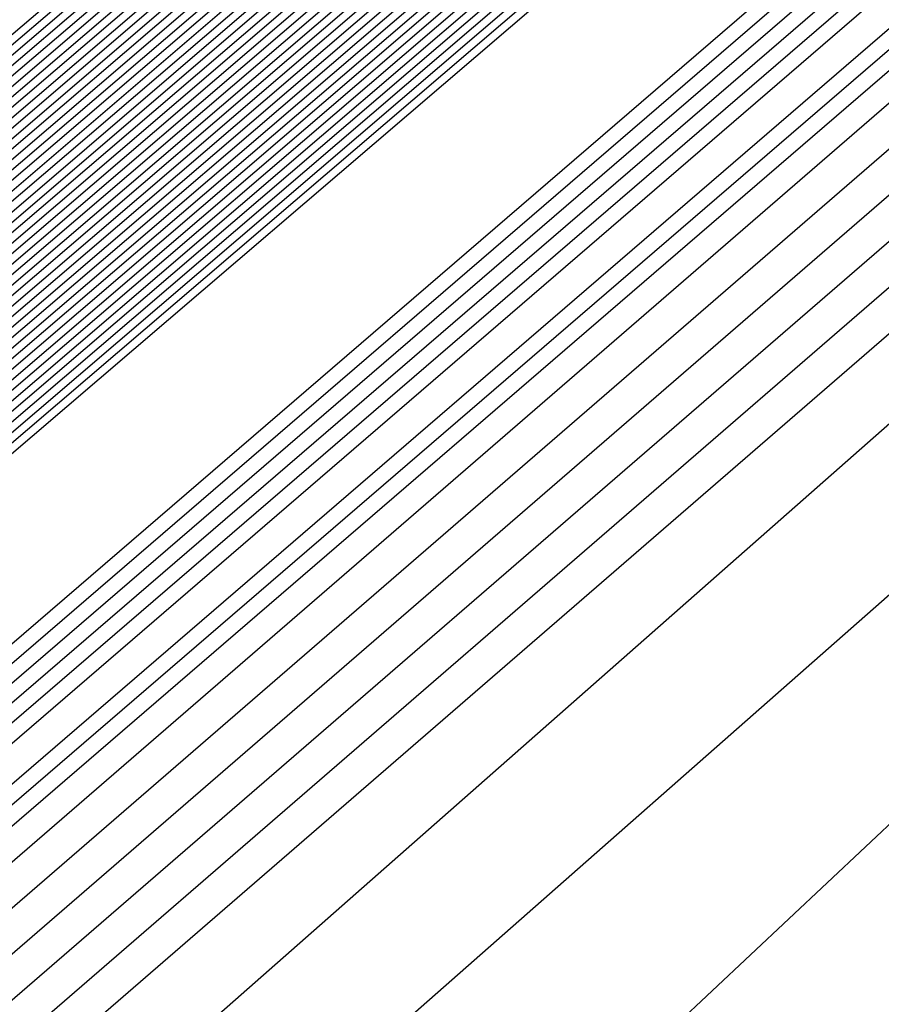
# Model space of a CAD drawing. Extents: x 3249832 to 3255657, y 13789405 to 13793316.
# Tile 1026 of 1056: x 3253213.43 to 3253213.629, y 13791261.223 to 13791261.451. Entities that reach past the tile are written whole.
import ezdxf

# ---------------------------------------------------------------- set-up
doc = ezdxf.new("R2010")
doc.units = 0
doc.header["$LTSCALE"] = 100
doc.header["$MEASUREMENT"] = 0
for name, color, linetype in [('GRATIO_03231_CON', 1, 'CONTINUOUS'), ('GRATIO_0323_ICON', 1, 'CONTINUOUS'), ('TARGETS_EAST', 7, 'CONTINUOUS')]:
    doc.layers.add(name, color=color, linetype=linetype)

# ---------------------------------------------------------------- blocks, each defined once
blk = doc.blocks.new('Gratio_032316_contours')
at = {"layer": 'GRATIO_03231_CON', "color": 5, "linetype": 'Continuous', "flags": 128}
for points in [[(3253294.02117, 13791331.04278), (3253275.51252, 13791314.84857), (3253259.74641, 13791301.11971), (3253250.90118, 13791293.4869), (3253247.60749, 13791290.71421), (3253247.10911, 13791290.34906), (3253246.71171, 13791290.01217), (3253243.96878, 13791287.61762), (3253236.49572, 13791281.15281), (3253223.09361, 13791269.61112), (3253207.30623, 13791256.00981), (3253193.86302, 13791244.37213), (3253186.31196, 13791237.71784), (3253183.47503, 13791235.05279)], [(3253293.83167, 13791330.88045), (3253275.39736, 13791314.75135), (3253259.6945, 13791301.07777), (3253250.88464, 13791293.47583), (3253247.60402, 13791290.71447), (3253247.10757, 13791290.35085), (3253246.69656, 13791290.00204), (3253243.85762, 13791287.52479), (3253236.12374, 13791280.8358), (3253222.25472, 13791268.89288), (3253205.91767, 13791254.81834), (3253192.00653, 13791242.77561), (3253184.19264, 13791235.88971), (3253181.25697, 13791233.1319)], [(3253293.64218, 13791330.71812), (3253275.28219, 13791314.65413), (3253259.64258, 13791301.03582), (3253250.8681, 13791293.46475), (3253247.60055, 13791290.71473), (3253247.10604, 13791290.35265), (3253246.68141, 13791289.99191), (3253243.74646, 13791287.43197), (3253235.75176, 13791280.51879), (3253221.41583, 13791268.17464), (3253204.52912, 13791253.62687), (3253190.15004, 13791241.1791), (3253182.07332, 13791234.06158)], [(3253293.45268, 13791330.55578), (3253275.16702, 13791314.55691), (3253259.59067, 13791300.99388), (3253250.85155, 13791293.45368), (3253247.59708, 13791290.71499), (3253247.10451, 13791290.35445), (3253246.66626, 13791289.98178), (3253243.6353, 13791287.33914), (3253235.37978, 13791280.20179), (3253220.57694, 13791267.4564), (3253203.14057, 13791252.4354), (3253188.29355, 13791239.58258), (3253179.954, 13791232.23346)], [(3253308.44452, 13791343.76579), (3253293.07368, 13791330.23112), (3253274.93669, 13791314.36246), (3253259.48684, 13791300.90999), (3253250.81847, 13791293.43152), (3253247.59013, 13791290.71551), (3253247.10144, 13791290.35804), (3253246.63595, 13791289.96152), (3253243.41298, 13791287.15349), (3253234.63582, 13791279.56777), (3253218.89917, 13791266.01993), (3253200.36346, 13791250.05246), (3253184.58057, 13791236.38955), (3253175.71733, 13791228.58423), (3253172.40047, 13791225.5046), (3253171.87167, 13791224.84758), (3253171.83099, 13791224.68776), (3253171.81192, 13791224.61054), (3253171.80631, 13791224.57903), (3253171.80709, 13791224.56196), (3253171.81141, 13791224.55077), (3253171.8175, 13791224.5425)], [(3253308.192, 13791343.54795), (3253292.88418, 13791330.06879), (3253274.82152, 13791314.26524), (3253259.43492, 13791300.86805), (3253250.80192, 13791293.42045), (3253247.58666, 13791290.71576), (3253247.09991, 13791290.35984), (3253246.63023, 13791289.95949), (3253243.37731, 13791287.12548), (3253234.5186, 13791279.46953), (3253219.10173, 13791266.20888), (3253203.65505, 13791252.98282), (3253196.57706, 13791247.03615)], [(3253307.93948, 13791343.33011), (3253292.69468, 13791329.90645), (3253274.70635, 13791314.16802), (3253259.38301, 13791300.82611), (3253250.78538, 13791293.40937), (3253247.58319, 13791290.71602), (3253247.09838, 13791290.36164), (3253246.63006, 13791289.96223), (3253243.38596, 13791287.13554), (3253234.55099, 13791279.49977), (3253219.17525, 13791266.27429), (3253203.76972, 13791253.08339), (3253196.71057, 13791247.15255)], [(3253307.68696, 13791343.11228), (3253292.50518, 13791329.74412), (3253274.59119, 13791314.0708), (3253259.33109, 13791300.78416), (3253250.76884, 13791293.3983), (3253247.57972, 13791290.71628), (3253247.09685, 13791290.36343), (3253246.62988, 13791289.96496), (3253243.39462, 13791287.1456), (3253234.58339, 13791279.53), (3253219.24877, 13791266.33971), (3253203.88439, 13791253.18397), (3253196.84408, 13791247.26894)], [(3253307.18192, 13791342.67661), (3253292.12619, 13791329.41946), (3253274.36086, 13791313.87636), (3253259.22726, 13791300.70028), (3253250.73575, 13791293.37615), (3253247.57277, 13791290.7168), (3253247.09378, 13791290.36703), (3253246.62953, 13791289.97042), (3253243.41193, 13791287.16573), (3253234.64818, 13791279.59048), (3253219.39582, 13791266.47055), (3253204.11372, 13791253.38512), (3253197.11109, 13791247.50173)], [(3253306.9294, 13791342.45877), (3253291.93669, 13791329.25712), (3253274.24569, 13791313.77914), (3253259.17535, 13791300.65833), (3253250.71921, 13791293.36507), (3253247.5693, 13791290.71706), (3253247.09225, 13791290.36882), (3253246.62935, 13791289.97315), (3253243.42058, 13791287.17579), (3253234.68057, 13791279.62072), (3253219.46933, 13791266.53596), (3253204.22838, 13791253.4857), (3253197.2446, 13791247.61813)], [(3253306.67688, 13791342.24094), (3253291.74719, 13791329.09479), (3253274.13052, 13791313.68192), (3253259.12343, 13791300.61639), (3253250.70267, 13791293.354), (3253247.56583, 13791290.71731), (3253247.09072, 13791290.37062), (3253246.62918, 13791289.97588), (3253243.42924, 13791287.18585), (3253234.71297, 13791279.65096), (3253219.54285, 13791266.60138), (3253204.34305, 13791253.58627), (3253197.37811, 13791247.73453)], [(3253306.42436, 13791342.0231), (3253291.55769, 13791328.93246), (3253274.01535, 13791313.58469), (3253259.07151, 13791300.57445), (3253250.68613, 13791293.34292), (3253247.56236, 13791290.71757), (3253247.08919, 13791290.37242), (3253246.629, 13791289.97862), (3253243.43789, 13791287.19591), (3253234.74536, 13791279.68119), (3253219.61637, 13791266.6668), (3253204.45771, 13791253.68685), (3253197.51162, 13791247.85092)], [(3253305.91932, 13791341.58743), (3253291.17869, 13791328.60779), (3253273.78502, 13791313.39025), (3253258.96768, 13791300.49056), (3253250.65304, 13791293.32077), (3253247.55541, 13791290.71809), (3253247.08612, 13791290.37601), (3253246.62865, 13791289.98408), (3253243.4552, 13791287.21604), (3253234.81015, 13791279.74167), (3253219.76341, 13791266.79763), (3253204.68704, 13791253.888), (3253197.77863, 13791248.08372)], [(3253305.6668, 13791341.36959), (3253290.98919, 13791328.44546), (3253273.66985, 13791313.29303), (3253258.91577, 13791300.44861), (3253250.6365, 13791293.30969), (3253247.55194, 13791290.71835), (3253247.08459, 13791290.37781), (3253246.62848, 13791289.98681), (3253243.46386, 13791287.2261), (3253234.84255, 13791279.77191), (3253219.83693, 13791266.86305), (3253204.80171, 13791253.98858), (3253197.91214, 13791248.20012)], [(3253305.41428, 13791341.15176), (3253290.79969, 13791328.28313), (3253273.55469, 13791313.19581), (3253258.86385, 13791300.40667), (3253250.61995, 13791293.29862), (3253247.54847, 13791290.71861), (3253247.08306, 13791290.3796), (3253246.6283, 13791289.98954), (3253243.47251, 13791287.23616), (3253234.87494, 13791279.80214), (3253219.91045, 13791266.92847), (3253204.91637, 13791254.08915), (3253198.04565, 13791248.31651)], [(3253305.16176, 13791340.93392), (3253290.6102, 13791328.1208), (3253273.43952, 13791313.09859), (3253258.81194, 13791300.36473), (3253250.60341, 13791293.28754), (3253247.545, 13791290.71886), (3253247.08152, 13791290.3814), (3253246.62812, 13791289.99227), (3253243.48117, 13791287.24622), (3253234.90734, 13791279.83238), (3253219.98397, 13791266.99388), (3253205.03104, 13791254.18973), (3253198.17916, 13791248.43291)], [(3253304.65672, 13791340.49825), (3253290.2312, 13791327.79613), (3253273.20919, 13791312.90414), (3253258.70811, 13791300.28084), (3253250.57033, 13791293.26539), (3253247.53805, 13791290.71938), (3253247.07846, 13791290.385), (3253246.62777, 13791289.99774), (3253243.49848, 13791287.26634), (3253234.97213, 13791279.89286), (3253220.13101, 13791267.12472), (3253205.26037, 13791254.39088), (3253198.44617, 13791248.6657)], [(3253304.4042, 13791340.28041), (3253290.0417, 13791327.6338), (3253273.09402, 13791312.80692), (3253258.65619, 13791300.2389), (3253250.55378, 13791293.25432), (3253247.53458, 13791290.71964), (3253247.07693, 13791290.38679), (3253246.6276, 13791290.00047), (3253243.50713, 13791287.2764), (3253235.00453, 13791279.9231), (3253220.20453, 13791267.19013), (3253205.37503, 13791254.49146), (3253198.57968, 13791248.7821)], [(3253304.15168, 13791340.06258), (3253289.8522, 13791327.47147), (3253272.97886, 13791312.7097), (3253258.60428, 13791300.19695), (3253250.53724, 13791293.24324), (3253247.53111, 13791290.7199), (3253247.07539, 13791290.38859), (3253246.62742, 13791290.0032), (3253243.51579, 13791287.28647), (3253235.03692, 13791279.95333), (3253220.27805, 13791267.25555), (3253205.4897, 13791254.59203), (3253198.71319, 13791248.8985)], [(3253303.89916, 13791339.84474), (3253289.6627, 13791327.30914), (3253272.86369, 13791312.61248), (3253258.55236, 13791300.15501), (3253250.5207, 13791293.23216), (3253247.52764, 13791290.72015), (3253247.07386, 13791290.39039), (3253246.62724, 13791290.00593), (3253243.52444, 13791287.29653), (3253235.06932, 13791279.98357), (3253220.35157, 13791267.32097), (3253205.60436, 13791254.69261), (3253198.8467, 13791249.01489)], [(3253303.39412, 13791339.40907), (3253289.2837, 13791326.98447), (3253272.63335, 13791312.41804), (3253258.44853, 13791300.07112), (3253250.48761, 13791293.21001), (3253247.52069, 13791290.72067), (3253247.0708, 13791290.39398), (3253246.62689, 13791290.0114), (3253243.54175, 13791287.31665), (3253235.13411, 13791280.04405), (3253220.49861, 13791267.4518), (3253205.83369, 13791254.89376), (3253199.11371, 13791249.24769)], [(3253303.1416, 13791339.19123), (3253289.09421, 13791326.82214), (3253272.51819, 13791312.32081), (3253258.39661, 13791300.02918), (3253250.47107, 13791293.19894), (3253247.51722, 13791290.72093), (3253247.06927, 13791290.39578), (3253246.62672, 13791290.01413), (3253243.55041, 13791287.32671), (3253235.1665, 13791280.07429), (3253220.57213, 13791267.51722), (3253205.94836, 13791254.99434), (3253199.24722, 13791249.36409)], [(3253302.88908, 13791338.9734), (3253288.90471, 13791326.65981), (3253272.40302, 13791312.22359), (3253258.3447, 13791299.98724), (3253250.45453, 13791293.18786), (3253247.51375, 13791290.72119), (3253247.06773, 13791290.39757), (3253246.62654, 13791290.01686), (3253243.55907, 13791287.33677), (3253235.1989, 13791280.10452), (3253220.64565, 13791267.58263), (3253206.06302, 13791255.09491), (3253199.38073, 13791249.48048)], [(3253302.63656, 13791338.75556), (3253288.71521, 13791326.49747), (3253272.28786, 13791312.12637), (3253258.29278, 13791299.94529), (3253250.43798, 13791293.17679), (3253247.51028, 13791290.72145), (3253247.0662, 13791290.39937), (3253246.62637, 13791290.01959), (3253243.56772, 13791287.34683), (3253235.23129, 13791280.13476), (3253220.71917, 13791267.64805), (3253206.17769, 13791255.19549), (3253199.51423, 13791249.59688)], [(3253302.13153, 13791338.31989), (3253288.33621, 13791326.17281), (3253272.05752, 13791311.93193), (3253258.18895, 13791299.8614), (3253250.4049, 13791293.15464), (3253247.50334, 13791290.72196), (3253247.06314, 13791290.40297), (3253246.62601, 13791290.02505), (3253243.58503, 13791287.36696), (3253235.29608, 13791280.19524), (3253220.86621, 13791267.77889), (3253206.40702, 13791255.39664), (3253199.78125, 13791249.82967)], [(3253301.879, 13791338.10206), (3253288.14671, 13791326.01048), (3253271.94236, 13791311.83471), (3253258.13704, 13791299.81946), (3253250.38836, 13791293.14356), (3253247.49986, 13791290.72222), (3253247.0616, 13791290.40476), (3253246.62584, 13791290.02779), (3253243.59369, 13791287.37702), (3253235.32848, 13791280.22547), (3253220.93973, 13791267.8443), (3253206.52168, 13791255.49722), (3253199.91476, 13791249.94607)], [(3253301.62648, 13791337.88422), (3253287.95721, 13791325.84815), (3253271.82719, 13791311.73748), (3253258.08512, 13791299.77752), (3253250.37181, 13791293.13248), (3253247.49639, 13791290.72248), (3253247.06007, 13791290.40656), (3253246.62566, 13791290.03052), (3253243.60234, 13791287.38708), (3253235.36087, 13791280.25571), (3253221.01325, 13791267.90972), (3253206.63635, 13791255.59779), (3253200.04827, 13791250.06247)], [(3253301.37397, 13791337.66638), (3253287.76771, 13791325.68581), (3253271.71202, 13791311.64027), (3253258.03321, 13791299.73557), (3253250.35527, 13791293.12141), (3253247.49292, 13791290.72274), (3253247.05854, 13791290.40836), (3253246.62549, 13791290.03325), (3253243.611, 13791287.39714), (3253235.39327, 13791280.28595), (3253221.08677, 13791267.97514), (3253206.75101, 13791255.69837), (3253200.18178, 13791250.17887)], [(3253300.86893, 13791337.23071), (3253287.38872, 13791325.36115), (3253271.48169, 13791311.44582), (3253257.92938, 13791299.65169), (3253250.32219, 13791293.09926), (3253247.48598, 13791290.72325), (3253247.05547, 13791290.41195), (3253246.62514, 13791290.03871), (3253243.62831, 13791287.41727), (3253235.45806, 13791280.34643), (3253221.23381, 13791268.10597), (3253206.98034, 13791255.89952), (3253200.44879, 13791250.41166)], [(3253300.61641, 13791337.01288), (3253287.19922, 13791325.19882), (3253271.36652, 13791311.3486), (3253257.87746, 13791299.60974), (3253250.30564, 13791293.08818), (3253247.4825, 13791290.72351), (3253247.05394, 13791290.41375), (3253246.62496, 13791290.04144), (3253243.63696, 13791287.42733), (3253235.49045, 13791280.37666), (3253221.30733, 13791268.17139), (3253207.09501, 13791256.0001), (3253200.5823, 13791250.52806)], [(3253300.36389, 13791336.79504), (3253287.00972, 13791325.03648), (3253271.25136, 13791311.25138), (3253257.82555, 13791299.5678), (3253250.2891, 13791293.07711), (3253247.47903, 13791290.72377), (3253247.05241, 13791290.41554), (3253246.62478, 13791290.04418), (3253243.64562, 13791287.43739), (3253235.52285, 13791280.4069), (3253221.38085, 13791268.2368), (3253207.20967, 13791256.10068), (3253200.71581, 13791250.64445)], [(3253300.11137, 13791336.57721), (3253286.82022, 13791324.87415), (3253271.13619, 13791311.15416), (3253257.77363, 13791299.52586), (3253250.27256, 13791293.06603), (3253247.47556, 13791290.72403), (3253247.05088, 13791290.41734), (3253246.62461, 13791290.04691), (3253243.65427, 13791287.44745), (3253235.55525, 13791280.43714), (3253221.45437, 13791268.30222), (3253207.32434, 13791256.20125), (3253200.84931, 13791250.76085)], [(3253299.60633, 13791336.14153), (3253286.44122, 13791324.54949), (3253270.90586, 13791310.95971), (3253257.6698, 13791299.44197), (3253250.23947, 13791293.04388), (3253247.46862, 13791290.72454), (3253247.04781, 13791290.42093), (3253246.62426, 13791290.05237), (3253243.67158, 13791287.46757), (3253235.62004, 13791280.49761), (3253221.60141, 13791268.43306), (3253207.55367, 13791256.4024), (3253201.11633, 13791250.99364)], [(3253299.35381, 13791335.9237), (3253286.25172, 13791324.38716), (3253270.79069, 13791310.86249), (3253257.61789, 13791299.40003), (3253250.22293, 13791293.0328), (3253247.46514, 13791290.7248), (3253247.04628, 13791290.42273), (3253246.62408, 13791290.0551), (3253243.68024, 13791287.47763), (3253235.65243, 13791280.52785), (3253221.67493, 13791268.49847), (3253207.66834, 13791256.50298), (3253201.24984, 13791251.11004)], [(3253299.10129, 13791335.70586), (3253286.06223, 13791324.22482), (3253270.67552, 13791310.76527), (3253257.56597, 13791299.35808), (3253250.20639, 13791293.02173), (3253247.46167, 13791290.72506), (3253247.04475, 13791290.42453), (3253246.62391, 13791290.05783), (3253243.68889, 13791287.4877), (3253235.68483, 13791280.55809), (3253221.74845, 13791268.56389), (3253207.783, 13791256.60355), (3253201.38335, 13791251.22644)], [(3253298.84877, 13791335.48803), (3253285.87273, 13791324.06249), (3253270.56035, 13791310.66805), (3253257.51405, 13791299.31614), (3253250.18984, 13791293.01065), (3253247.4582, 13791290.72532), (3253247.04322, 13791290.42633), (3253246.62373, 13791290.06056), (3253243.69755, 13791287.49776), (3253235.71722, 13791280.58833), (3253221.82197, 13791268.62931), (3253207.89767, 13791256.70413), (3253201.51686, 13791251.34284)], [(3253298.34373, 13791335.05235), (3253285.49373, 13791323.73782), (3253270.33006, 13791310.47357), (3253257.41034, 13791299.23211), (3253250.15702, 13791292.9882), (3253247.45165, 13791290.72536), (3253247.04061, 13791290.42937), (3253246.62378, 13791290.06555), (3253243.71512, 13791287.51757), (3253235.78213, 13791280.64867), (3253221.96904, 13791268.7601), (3253208.127, 13791256.90528), (3253201.78387, 13791251.57563)], [(3253298.09121, 13791334.83452), (3253285.30424, 13791323.57548), (3253270.21493, 13791310.37629), (3253257.35856, 13791299.19), (3253250.14077, 13791292.97675), (3253247.44864, 13791290.72505), (3253247.03961, 13791290.4305), (3253246.62406, 13791290.06771), (3253243.72406, 13791287.52727), (3253235.81466, 13791280.67874), (3253222.0426, 13791268.82547), (3253208.24167, 13791257.00585), (3253201.91738, 13791251.69203)]]:
    blk.add_lwpolyline(points, dxfattribs=at)
at = {"layer": 'GRATIO_03231_CON', "color": 1, "linetype": 'Continuous', "flags": 128}
for points in [[(3253305.67252, 13791341.15943), (3253291.44112, 13791328.73289), (3253274.09304, 13791313.59512), (3253259.13586, 13791300.57928), (3253250.7226, 13791293.32407), (3253247.58798, 13791290.69058), (3253247.11217, 13791290.34546), (3253246.74202, 13791290.03243), (3253244.1911, 13791287.80327), (3253237.23968, 13791281.78682), (3253224.77139, 13791271.04759), (3253210.08333, 13791258.39275), (3253197.57601, 13791247.56516)], [(3253301.48161, 13791337.48281), (3253288.76214, 13791326.38505), (3253272.61894, 13791312.30302), (3253258.50087, 13791300.02092), (3253250.53561, 13791293.15728), (3253247.56601, 13791290.66808), (3253247.1137, 13791290.34367), (3253246.75717, 13791290.04256), (3253244.30226, 13791287.8961), (3253237.61166, 13791282.10383), (3253225.61027, 13791271.76582), (3253211.47189, 13791259.58422), (3253199.4325, 13791249.16167)], [(3253297.2907, 13791333.80618), (3253286.08317, 13791324.03722), (3253271.14483, 13791311.01092), (3253257.86588, 13791299.46255), (3253250.34863, 13791292.99048), (3253247.54404, 13791290.64559), (3253247.11524, 13791290.34187), (3253246.77232, 13791290.05269), (3253244.41342, 13791287.98892), (3253237.98364, 13791282.42084), (3253226.44916, 13791272.48406), (3253212.86044, 13791260.77569), (3253201.28899, 13791250.75819)], [(3253283.4042, 13791321.68939), (3253269.67074, 13791309.71882), (3253257.23089, 13791298.90419), (3253250.16164, 13791292.82369), (3253247.52207, 13791290.6231), (3253247.11677, 13791290.34007), (3253246.78748, 13791290.06281), (3253244.52458, 13791288.08175), (3253238.35562, 13791282.73785), (3253227.28805, 13791273.2023), (3253214.24899, 13791261.96716), (3253203.14548, 13791252.3547), (3253196.90856, 13791246.85849)], [(3253284.71798, 13791322.7763), (3253278.04625, 13791316.99372), (3253266.72253, 13791307.13463), (3253255.9609, 13791297.78746), (3253249.78767, 13791292.4901), (3253247.47813, 13791290.57812), (3253247.11983, 13791290.33648), (3253246.81778, 13791290.08307), (3253244.7469, 13791288.2674), (3253239.09958, 13791283.37186), (3253228.96583, 13791274.63877), (3253217.0261, 13791264.3501), (3253206.85846, 13791255.54773), (3253201.14719, 13791250.51475)], [(3253265.24844, 13791305.84253), (3253255.32591, 13791297.2291), (3253249.60069, 13791292.32331), (3253247.45616, 13791290.55562), (3253247.12136, 13791290.33468), (3253246.83293, 13791290.0932), (3253244.85806, 13791288.36023), (3253239.47156, 13791283.68887), (3253229.80472, 13791275.35701), (3253218.41465, 13791265.54157), (3253208.71495, 13791257.14425), (3253203.26651, 13791252.34288), (3253201.21954, 13791250.41992)], [(3253219.80321, 13791266.73304), (3253210.57144, 13791258.74076), (3253205.38583, 13791254.17101), (3253203.4376, 13791252.34081), (3253203.10639, 13791251.87832), (3253203.04337, 13791251.64335), (3253202.98577, 13791251.42247), (3253202.94238, 13791251.23391), (3253203.08126, 13791251.23357), (3253204.20773, 13791252.12802), (3253207.28638, 13791254.76146), (3253212.79514, 13791259.54974), (3253219.26508, 13791265.19521)], [(3253221.19176, 13791267.92451), (3253212.42793, 13791260.33728), (3253207.50515, 13791255.99914), (3253205.65567, 13791254.2617), (3253205.34124, 13791253.82265), (3253205.28141, 13791253.59959), (3253205.22674, 13791253.3899), (3253205.18554, 13791253.2109), (3253205.33755, 13791253.22823), (3253206.54802, 13791254.20083), (3253209.85361, 13791257.03597), (3253215.76882, 13791262.18177), (3253222.7194, 13791268.24964)], [(3253223.96887, 13791270.30746), (3253216.14091, 13791263.53031), (3253211.74379, 13791259.6554), (3253210.09179, 13791258.10349), (3253209.81094, 13791257.71132), (3253209.7575, 13791257.51208), (3253209.70866, 13791257.32478), (3253209.67187, 13791257.16489), (3253209.85011, 13791257.21753), (3253211.22859, 13791258.34644), (3253214.98807, 13791261.58499), (3253221.71619, 13791267.44582)], [(3253217.9974, 13791265.12682), (3253213.86311, 13791261.48353), (3253212.30986, 13791260.02438), (3253212.0458, 13791259.65565), (3253211.99555, 13791259.46832), (3253211.94963, 13791259.29221), (3253211.91503, 13791259.14188), (3253212.10639, 13791259.21218), (3253213.56887, 13791260.41924), (3253217.5553, 13791263.8595)]]:
    blk.add_lwpolyline(points, dxfattribs=at)
at = {"layer": 'GRATIO_0323_ICON', "color": 7, "linetype": 'Continuous', "flags": 128}
for points in [[(3253293.26318, 13791330.39345), (3253275.05185, 13791314.45969), (3253259.53875, 13791300.95194), (3253250.83501, 13791293.4426), (3253247.59361, 13791290.71525), (3253247.10298, 13791290.35624), (3253246.6511, 13791289.97165), (3253243.52414, 13791287.24631), (3253235.0078, 13791279.88478), (3253219.73806, 13791266.73817), (3253201.75202, 13791251.24392), (3253186.43706, 13791237.98607), (3253177.83468, 13791230.40533)], [(3253307.43444, 13791342.89444), (3253292.31568, 13791329.58179), (3253274.47602, 13791313.97358), (3253259.27918, 13791300.74222), (3253250.7523, 13791293.38722), (3253247.57625, 13791290.71654), (3253247.09531, 13791290.36523), (3253246.62971, 13791289.96769), (3253243.40327, 13791287.15567), (3253234.61578, 13791279.56024), (3253219.3223, 13791266.40513), (3253203.99905, 13791253.28454), (3253196.97759, 13791247.38534)], [(3253306.17184, 13791341.80526), (3253291.36819, 13791328.77013), (3253273.90019, 13791313.48747), (3253259.0196, 13791300.5325), (3253250.66958, 13791293.33184), (3253247.55889, 13791290.71783), (3253247.08765, 13791290.37421), (3253246.62883, 13791289.98135), (3253243.44655, 13791287.20597), (3253234.77776, 13791279.71143), (3253219.68989, 13791266.73221), (3253204.57238, 13791253.78743), (3253197.64512, 13791247.96732)], [(3253304.90924, 13791340.71608), (3253290.4207, 13791327.95847), (3253273.32436, 13791313.00136), (3253258.76002, 13791300.32278), (3253250.58687, 13791293.27647), (3253247.54153, 13791290.71912), (3253247.07999, 13791290.3832), (3253246.62795, 13791289.99501), (3253243.48982, 13791287.25628), (3253234.93973, 13791279.86262), (3253220.05749, 13791267.0593), (3253205.1457, 13791254.2903), (3253198.31267, 13791248.54931)], [(3253303.64664, 13791339.62691), (3253289.4732, 13791327.1468), (3253272.74852, 13791312.51526), (3253258.50045, 13791300.11307), (3253250.50416, 13791293.22109), (3253247.52417, 13791290.72041), (3253247.07233, 13791290.39218), (3253246.62707, 13791290.00866), (3253243.5331, 13791287.30659), (3253235.10171, 13791280.01381), (3253220.42509, 13791267.38638), (3253205.71903, 13791254.79319), (3253198.9802, 13791249.13129)], [(3253302.38404, 13791338.53773), (3253288.52571, 13791326.33514), (3253272.17269, 13791312.02915), (3253258.24087, 13791299.90335), (3253250.42144, 13791293.16571), (3253247.50681, 13791290.7217), (3253247.06467, 13791290.40117), (3253246.62619, 13791290.02232), (3253243.57638, 13791287.3569), (3253235.26369, 13791280.165), (3253220.79269, 13791267.71347), (3253206.29235, 13791255.29606), (3253199.64775, 13791249.71328)], [(3253301.12145, 13791337.44855), (3253287.57822, 13791325.52348), (3253271.59685, 13791311.54304), (3253257.98129, 13791299.69363), (3253250.33873, 13791293.11033), (3253247.48945, 13791290.723), (3253247.05701, 13791290.41015), (3253246.62531, 13791290.03598), (3253243.61965, 13791287.4072), (3253235.42566, 13791280.31619), (3253221.16029, 13791268.04055), (3253206.86568, 13791255.79895), (3253200.31528, 13791250.29526)], [(3253299.85885, 13791336.35937), (3253286.63072, 13791324.71182), (3253271.02102, 13791311.05694), (3253257.72172, 13791299.48391), (3253250.25601, 13791293.05496), (3253247.47209, 13791290.72429), (3253247.04935, 13791290.41914), (3253246.62443, 13791290.04964), (3253243.66293, 13791287.45751), (3253235.58764, 13791280.46738), (3253221.52789, 13791268.36764), (3253207.439, 13791256.30182), (3253200.98282, 13791250.87725)], [(3253298.59625, 13791335.27019), (3253285.68323, 13791323.90016), (3253270.44519, 13791310.57083), (3253257.46214, 13791299.2742), (3253250.1733, 13791292.99958), (3253247.45473, 13791290.72558), (3253247.04168, 13791290.42812), (3253246.62355, 13791290.0633), (3253243.7062, 13791287.50782), (3253235.74962, 13791280.61857), (3253221.89549, 13791268.69472), (3253208.01233, 13791256.80471), (3253201.65036, 13791251.45923)], [(3253288.90889, 13791326.45292), (3253280.72523, 13791319.34155), (3253268.19664, 13791308.42673), (3253256.59589, 13791298.34582), (3253249.97466, 13791292.6569), (3253247.5001, 13791290.60061), (3253247.1183, 13791290.33828), (3253246.80263, 13791290.07294), (3253244.63574, 13791288.17457), (3253238.7276, 13791283.05485), (3253228.12694, 13791273.92054), (3253215.63755, 13791263.15863), (3253205.00197, 13791253.95122), (3253199.02788, 13791248.68662)], [(3253222.58031, 13791269.11598), (3253214.28442, 13791261.93379), (3253209.62447, 13791257.82727), (3253207.87373, 13791256.18259), (3253207.57609, 13791255.76698), (3253207.51946, 13791255.55583), (3253207.4677, 13791255.35734), (3253207.42871, 13791255.18789), (3253207.59383, 13791255.22288), (3253208.8883, 13791256.27363), (3253212.42084, 13791259.31048), (3253218.74251, 13791264.81379)]]:
    blk.add_lwpolyline(points, dxfattribs=at)

msp = doc.modelspace()

# ---------------------------------------------------------------- block references
at = {"layer": 'TARGETS_EAST'}
msp.add_blockref('Gratio_032316_contours', (0, 0), dxfattribs=at)

doc.saveas('drawing.dxf')
